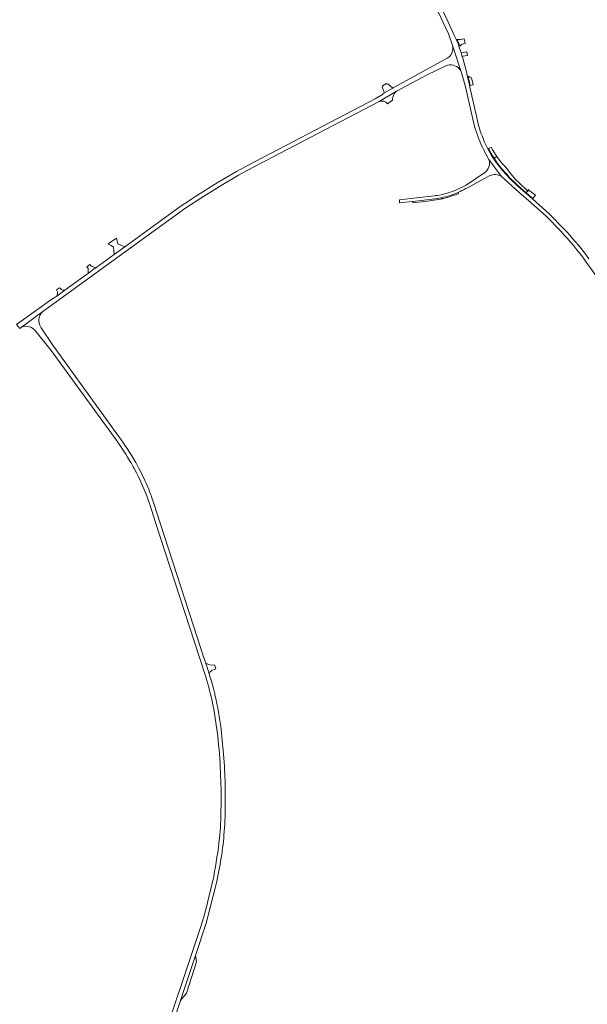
# Model space of a CAD drawing. Header units: metres. Extents: x 166325 to 190320, y 381923 to 404576.
# Tile 630 of 656: x 169828 to 170307, y 399046 to 399878. Entities that reach past the tile are written whole.
import ezdxf

# ---------------------------------------------------------------- set-up
doc = ezdxf.new("R2010")
doc.units = ezdxf.units.M
for name, color, linetype, lineweight in [('B-WE-VH-VERHARDING_ASFALT-GV', 8, 'Continuous', 18), ('B-WE-VH-VERHARDING_BETONSTRAATSTEEN-GV', 8, 'Continuous', 18), ('B-WE-VH-VERHARDING_FUNDERING_ZAND-GV', 8, 'Continuous', 18), ('B-WE-VH-VERHARDING_STRAATBAKSTEEN-GV', 8, 'Continuous', 18)]:
    doc.layers.add(name, color=color, linetype=linetype, lineweight=lineweight)

msp = doc.modelspace()

# ---------------------------------------------------------------- linework, layer by layer
at = {"layer": 'B-WE-VH-VERHARDING_ASFALT-GV', "flags": 128}
for points in [[(170215.633, 399788.659), (170208.033, 399822.327), (170207.995, 399822.494), (170206.078, 399830.986), (170205.432, 399833.85), (170202.002, 399846.573), (170201.898, 399846.88), (170200.922, 399849.756), (170199.232, 399854.735), (170198.242, 399857.652), (170196.357, 399861.95), (170195.032, 399864.971), (170188.992, 399877.891), (170186.195, 399883.776), (170184.796, 399886.72), (170177.986, 399901.049), (170177.617, 399901.825), (170171.63, 399914.423), (170171.371, 399914.968), (170166.162, 399925.93), (170165.932, 399926.413), (170152.712, 399954.231), (170149.146, 399960.975)], [(170215.633, 399788.659), (170208.033, 399822.327), (170207.995, 399822.494), (170206.078, 399830.986), (170205.432, 399833.85), (170202.002, 399846.573), (170201.898, 399846.88), (170200.922, 399849.756), (170199.232, 399854.735), (170198.242, 399857.652), (170196.357, 399861.95), (170195.032, 399864.971), (170188.992, 399877.891), (170186.195, 399883.776), (170184.796, 399886.72), (170177.986, 399901.049), (170177.617, 399901.825), (170171.63, 399914.423), (170171.371, 399914.968), (170166.162, 399925.93), (170165.932, 399926.413), (170152.712, 399954.231), (170149.146, 399960.975)], [(170149.71, 399952.988), (170167.209, 399915.877), (170167.358, 399915.562), (170167.594, 399915.033), (170177.092, 399894.192), (170190.132, 399865.901), (170193.728, 399856.037), (170201.311, 399833.001), (170204.612, 399821.111), (170212.281, 399787.709)], [(170149.71, 399952.988), (170167.209, 399915.877), (170167.358, 399915.562), (170167.594, 399915.033), (170177.092, 399894.192), (170190.132, 399865.901), (170193.728, 399856.037), (170201.311, 399833.001), (170204.612, 399821.111), (170212.281, 399787.709)], [(170201.311, 399833.001), (170193.728, 399856.037)], [(170201.311, 399833.001), (170193.728, 399856.037)], [(170189.057, 399845.413), (170143.572, 399820.322), (170143.059, 399820.034), (170136.163, 399816.165), (170135.352, 399815.71), (170134.341, 399814.631), (170128.362, 399811.04), (170027.39, 399758.352), (170011.011, 399749.602), (169999.658, 399742.92), (169994.837, 399740.009)], [(170189.057, 399845.413), (170143.572, 399820.322), (170143.059, 399820.034), (170136.163, 399816.165), (170135.352, 399815.71), (170134.341, 399814.631), (170128.362, 399811.04), (170027.39, 399758.352), (170011.011, 399749.602), (169999.658, 399742.92), (169994.837, 399740.009)], [(169965.252, 399716.711), (169965.774, 399717.051), (169980.901, 399726.902), (169996.761, 399736.802), (170012.791, 399746.35), (170029.241, 399755.09), (170131.77, 399808.64), (170146.211, 399817.471), (170172.061, 399831.401), (170188.073, 399838.815)], [(169965.252, 399716.711), (169965.774, 399717.051), (169980.901, 399726.902), (169996.761, 399736.802), (170012.791, 399746.35), (170029.241, 399755.09), (170131.77, 399808.64), (170146.211, 399817.471), (170172.061, 399831.401), (170188.073, 399838.815)], [(170146.211, 399817.471), (170131.77, 399808.64)], [(170146.211, 399817.471), (170131.77, 399808.64)], [(170138.556, 399806.852), (170142.852, 399809.811)], [(170138.556, 399806.852), (170142.852, 399809.811)], [(170219.802, 399768.181), (170224.41, 399759.699), (170234.771, 399745.562), (170234.796, 399745.539), (170249.492, 399732.041), (170260.151, 399723.02), (170272.961, 399711.511), (170285.304, 399698.916)], [(170219.802, 399768.181), (170224.41, 399759.699), (170234.771, 399745.562), (170234.796, 399745.539), (170249.492, 399732.041), (170260.151, 399723.02), (170272.961, 399711.511), (170285.304, 399698.916)], [(170290.09, 399698.488), (170287.604, 399701.048), (170275.19, 399713.831), (170261.131, 399726.36), (170251.261, 399734.957), (170248.173, 399737.655), (170241.943, 399743.686), (170236.112, 399750.105), (170230.706, 399756.886), (170226.547, 399763.161), (170223.493, 399768.761), (170222.942, 399769.771)], [(170290.09, 399698.488), (170287.604, 399701.048), (170275.19, 399713.831), (170261.131, 399726.36), (170251.261, 399734.957), (170248.173, 399737.655), (170241.943, 399743.686), (170236.112, 399750.105), (170230.706, 399756.886), (170226.547, 399763.161), (170223.493, 399768.761), (170222.942, 399769.771)], [(170234.771, 399745.562), (170224.41, 399759.699)], [(170234.771, 399745.562), (170224.41, 399759.699)], [(170204.409, 399734.795), (170206.34, 399735.852), (170223.142, 399745.055)], [(170204.409, 399734.795), (170206.34, 399735.852), (170223.142, 399745.055)], [(170220.791, 399748.601), (170205.066, 399738.098)], [(170220.791, 399748.601), (170205.066, 399738.098)], [(170223.142, 399745.055), (170225.226, 399746.196)], [(170223.142, 399745.055), (170225.226, 399746.196)], [(170178.362, 399728.962), (170158.319, 399726.616), (170148.701, 399725.491), (170148.872, 399722.981), (170159.596, 399724.221), (170160.08, 399724.277), (170178.797, 399726.441), (170181.064, 399726.802), (170181.428, 399726.871), (170183.319, 399727.23)], [(170178.362, 399728.962), (170158.319, 399726.616), (170148.701, 399725.491), (170148.872, 399722.981), (170159.596, 399724.221), (170160.08, 399724.277), (170178.797, 399726.441), (170181.064, 399726.802), (170181.428, 399726.871), (170183.319, 399727.23)], [(169966.18, 399721.7), (169963.11, 399719.622), (169916.796, 399685.995), (169907.666, 399679.367), (169892.21, 399668.144), (169890.098, 399666.611), (169885.742, 399663.449), (169884.353, 399662.44), (169866.054, 399649.154), (169859.368, 399644.299), (169858.42, 399643.611), (169854.971, 399641.66), (169825.23, 399620.317), (169827.947, 399616.96), (169827.972, 399616.978), (169847.446, 399631.193), (169847.449, 399631.195), (169847.451, 399631.197), (169965.252, 399716.711)], [(169966.18, 399721.7), (169963.11, 399719.622), (169916.796, 399685.995), (169907.666, 399679.367), (169892.21, 399668.144), (169890.098, 399666.611), (169885.742, 399663.449), (169884.353, 399662.44), (169866.054, 399649.154), (169859.368, 399644.299), (169858.42, 399643.611), (169854.971, 399641.66), (169825.23, 399620.317), (169827.947, 399616.96), (169827.972, 399616.978), (169847.446, 399631.193), (169847.449, 399631.195), (169847.451, 399631.197), (169965.252, 399716.711)], [(170306.062, 399673.801), (170314.15, 399662.571), (170340.374, 399624.465), (170344.645, 399618.259)], [(169847.446, 399631.193), (169827.972, 399616.978)], [(169847.446, 399631.193), (169827.972, 399616.978)], [(169913.715, 399522.663), (169910.074, 399527.708), (169856.551, 399601.87), (169846.172, 399617.38), (169845.699, 399618.086)], [(169913.715, 399522.663), (169910.074, 399527.708), (169856.551, 399601.87), (169846.172, 399617.38), (169845.699, 399618.086)], [(169840.653, 399615.324), (169854.661, 399598.33), (169907.135, 399525.738), (169910.752, 399520.735)], [(169840.653, 399615.324), (169854.661, 399598.33), (169907.135, 399525.738), (169910.752, 399520.735)], [(169923.821, 399500.017), (169924.634, 399498.564)], [(169923.821, 399500.017), (169924.634, 399498.564)], [(169938.098, 399467.161), (169942.727, 399452.887), (169983.953, 399325.77), (169985.093, 399322.256)], [(169938.098, 399467.161), (169942.727, 399452.887), (169983.953, 399325.77), (169985.093, 399322.256)], [(169987.974, 399324.939), (169985.07, 399333.863), (169982.766, 399340.957), (169981.316, 399345.423), (169943.509, 399461.841), (169941.531, 399467.93), (169939.652, 399473.713)], [(169987.974, 399324.939), (169985.07, 399333.863), (169982.766, 399340.957), (169981.316, 399345.423), (169943.509, 399461.841), (169941.531, 399467.93), (169939.652, 399473.713)], [(169999.984, 399259.685), (169999.082, 399268.838), (169998.845, 399271.248)], [(169999.984, 399259.685), (169999.082, 399268.838), (169998.845, 399271.248)], [(170000.025, 399183.337), (170000.281, 399185.789)], [(170000.025, 399183.337), (170000.281, 399185.789)], [(169976.573, 399086.791), (169985.542, 399114.071), (169994.312, 399148.109), (169996.741, 399161.051)], [(169976.573, 399086.791), (169985.542, 399114.071), (169994.312, 399148.109), (169996.741, 399161.051)], [(169991.821, 399153.66), (169984.331, 399122.369), (169980.962, 399111.17), (169943.875, 399000), (169938.143, 398982.817), (169937.777, 398981.72), (169936.093, 398976.674), (169933.867, 398970.002), (169923.51, 398938.953), (169923.124, 398937.797), (169920.202, 398929.04), (169919.048, 398925.58), (169918.189, 398923.006), (169925.555, 398920.536)], [(169991.821, 399153.66), (169984.331, 399122.369), (169980.962, 399111.17), (169943.875, 399000), (169938.143, 398982.817), (169937.777, 398981.72), (169936.093, 398976.674), (169933.867, 398970.002), (169923.51, 398938.953), (169923.124, 398937.797), (169920.202, 398929.04), (169919.048, 398925.58), (169918.189, 398923.006), (169925.555, 398920.536)], [(169925.422, 398922.428), (169925.811, 398928.46), (169928.032, 398936.21), (169927.981, 398940.84), (169932.561, 398954.95), (169947.624, 399000), (169963.882, 399048.621), (169976.573, 399086.791)], [(169925.422, 398922.428), (169925.811, 398928.46), (169928.032, 398936.21), (169927.981, 398940.84), (169932.561, 398954.95), (169947.624, 399000), (169963.882, 399048.621), (169976.573, 399086.791)]]:
    msp.add_lwpolyline(points, dxfattribs=at)
at = {"layer": 'B-WE-VH-VERHARDING_ASFALT-GV'}
for points in [[(170193.728, 399856.037, -0.327144), (170189.057, 399845.413)], [(170193.728, 399856.037, -0.327144), (170189.057, 399845.413)], [(170188.073, 399838.815, -0.3334814), (170199.495, 399836.223)], [(170188.073, 399838.815, -0.3334814), (170199.495, 399836.223)], [(170199.495, 399836.223, -0.0956464), (170201.311, 399833.001)], [(170143.262, 399812.491, -0.1633029), (170146.211, 399817.471)], [(170143.262, 399812.491, -0.1633029), (170146.211, 399817.471)], [(170131.77, 399808.64, -0.3590841), (170138.556, 399806.852)], [(170131.77, 399808.64, -0.3590841), (170138.556, 399806.852)], [(170142.852, 399809.811, -0.0277102), (170143.262, 399812.491)], [(170142.852, 399809.811, -0.0277102), (170143.262, 399812.491)], [(170212.281, 399787.709, 0.0417369), (170219.802, 399768.181)], [(170212.281, 399787.709, 0.0417369), (170219.802, 399768.181)], [(170222.942, 399769.771, -0.0513208), (170215.633, 399788.659)], [(170222.942, 399769.771, -0.0513208), (170215.633, 399788.659)], [(170224.41, 399759.699, -0.3225146), (170220.791, 399748.601)], [(170224.41, 399759.699, -0.3225146), (170220.791, 399748.601)], [(170225.226, 399746.196, -0.2328938), (170234.771, 399745.562)], [(170225.226, 399746.196, -0.2328938), (170234.771, 399745.562)], [(169994.837, 399740.009, 0.0120481), (169966.18, 399721.7)], [(169994.837, 399740.009, 0.0120481), (169966.18, 399721.7)], [(170205.066, 399738.098, -0.0886176), (170180.833, 399729.343)], [(170205.066, 399738.098, -0.0886176), (170180.833, 399729.343)], [(170198.721, 399732.068, 0.020211), (170204.409, 399734.795)], [(170198.721, 399732.068, 0.020211), (170204.409, 399734.795)], [(170180.833, 399729.343, -0.0084841), (170178.362, 399728.962)], [(170180.833, 399729.343, -0.0084841), (170178.362, 399728.962)], [(170183.319, 399727.23, 0.0038321), (170184.069, 399727.387)], [(170183.319, 399727.23, 0.0038321), (170184.069, 399727.387)], [(170184.069, 399727.387, 0.0491236), (170198.721, 399732.068)], [(170184.069, 399727.387, 0.0491236), (170198.721, 399732.068)], [(170285.304, 399698.916, -0.0240451), (170306.062, 399673.801)], [(170308.872, 399675.632, 0.0370086), (170290.09, 399698.488)], [(169845.699, 399618.086, -0.3546461), (169847.446, 399631.193)], [(169845.699, 399618.086, -0.3546461), (169847.446, 399631.193)], [(169827.972, 399616.978, -0.3913133), (169840.653, 399615.324)], [(169827.972, 399616.978, -0.3913133), (169840.653, 399615.324)], [(169910.752, 399520.735, -0.025194), (169923.821, 399500.017)], [(169910.752, 399520.735, -0.025194), (169923.821, 399500.017)], [(169927.546, 399500.621, 0.0261401), (169913.715, 399522.663)], [(169927.546, 399500.621, 0.0261401), (169913.715, 399522.663)], [(169935.663, 399483.996, 0.0194119), (169927.546, 399500.621)], [(169935.663, 399483.996, 0.0194119), (169927.546, 399500.621)], [(169924.634, 399498.564, -0.0452106), (169938.098, 399467.161)], [(169924.634, 399498.564, -0.0452106), (169938.098, 399467.161)], [(169939.652, 399473.713, 0.0181255), (169935.663, 399483.996)], [(169939.652, 399473.713, 0.0181255), (169935.663, 399483.996)], [(169994.561, 399299.614, 0.028632), (169987.974, 399324.939)], [(169994.561, 399299.614, 0.028632), (169987.974, 399324.939)], [(169985.093, 399322.256, -0.0267759), (169991.141, 399298.754)], [(169985.093, 399322.256, -0.0267759), (169991.141, 399298.754)], [(169991.141, 399298.754, -0.0257038), (169995.632, 399268.444)], [(169991.141, 399298.754, -0.0257038), (169995.632, 399268.444)], [(169998.845, 399271.248, 0.0237985), (169994.561, 399299.614)], [(169998.845, 399271.248, 0.0237985), (169994.561, 399299.614)], [(169995.632, 399268.444, -0.0196292), (169997.732, 399238.384)], [(169995.632, 399268.444, -0.0196292), (169997.732, 399238.384)], [(170001.582, 399209.774, 0.0250039), (169999.984, 399259.685)], [(170001.582, 399209.774, 0.0250039), (169999.984, 399259.685)], [(169997.732, 399238.384, -0.0158779), (169998.009, 399209.854)], [(169997.732, 399238.384, -0.0158779), (169998.009, 399209.854)], [(169998.009, 399209.854, -0.0183435), (169996.801, 399186.083)], [(169998.009, 399209.854, -0.0183435), (169996.801, 399186.083)], [(170000.281, 399185.789, 0.0195529), (170001.582, 399209.774)], [(170000.281, 399185.789, 0.0195529), (170001.582, 399209.774)], [(169996.801, 399186.083, -0.0183192), (169991.821, 399153.66)], [(169996.801, 399186.083, -0.0183192), (169991.821, 399153.66)], [(169996.741, 399161.051, 0.0188466), (170000.025, 399183.337)], [(169996.741, 399161.051, 0.0188466), (170000.025, 399183.337)]]:
    msp.add_lwpolyline(points, format="xyb", dxfattribs=at)
at = {"layer": 'B-WE-VH-VERHARDING_ASFALT-GV', "flags": 128}
for points in [[(170227.088, 399768.525), (170226.189, 399770.035), (170224, 399769.019), (170223.956, 399768.996), (170226.99, 399763.441), (170228.695, 399760.866), (170231.057, 399762.289), (170230.561, 399762.972)], [(170227.088, 399768.525), (170226.189, 399770.035), (170224, 399769.019), (170223.956, 399768.996), (170226.99, 399763.441), (170228.695, 399760.866), (170231.057, 399762.289), (170230.561, 399762.972)], [(169976.573, 399086.791), (169963.882, 399048.621), (169968.731, 399054.881), (169977.332, 399081.5)], [(169976.573, 399086.791), (169963.882, 399048.621), (169968.731, 399054.881), (169977.332, 399081.5)]]:
    msp.add_lwpolyline(points, close=True, dxfattribs=at)
at = {"layer": 'B-WE-VH-VERHARDING_BETONSTRAATSTEEN-GV', "flags": 128}
for points in [[(170258.139, 399733.858), (170257.02, 399732.529), (170255.485, 399731.914), (170258.362, 399729.382), (170261.482, 399726.861), (170263.745, 399729.652), (170262.537, 399730.45)], [(170258.139, 399733.858), (170257.02, 399732.529), (170255.485, 399731.914), (170258.362, 399729.382), (170261.482, 399726.861), (170263.745, 399729.652), (170262.537, 399730.45)], [(169910.943, 399688.322), (169909.845, 399693.219), (169902.798, 399688.336), (169905.309, 399686.916), (169907.075, 399685.53), (169907.666, 399679.367), (169916.796, 399685.995)], [(169910.943, 399688.322), (169909.845, 399693.219), (169902.798, 399688.336), (169905.309, 399686.916), (169907.075, 399685.53), (169907.666, 399679.367), (169916.796, 399685.995)], [(169892.21, 399668.144), (169888.201, 399669.408), (169887.159, 399670.859), (169884.639, 399669.057), (169885.451, 399668.004), (169885.73, 399667.641), (169885.742, 399663.449), (169890.098, 399666.611)], [(169892.21, 399668.144), (169888.201, 399669.408), (169887.159, 399670.859), (169884.639, 399669.057), (169885.451, 399668.004), (169885.73, 399667.641), (169885.742, 399663.449), (169890.098, 399666.611)], [(169866.054, 399649.154), (169864.659, 399649.342), (169863.872, 399649.535), (169863.212, 399649.879), (169862.385, 399650.531), (169861.659, 399651.259), (169859.07, 399649.489), (169859.392, 399648.981), (169859.754, 399647.98), (169859.869, 399646.117), (169859.368, 399644.299)], [(169866.054, 399649.154), (169864.659, 399649.342), (169863.872, 399649.535), (169863.212, 399649.879), (169862.385, 399650.531), (169861.659, 399651.259), (169859.07, 399649.489), (169859.392, 399648.981), (169859.754, 399647.98), (169859.869, 399646.117), (169859.368, 399644.299)]]:
    msp.add_lwpolyline(points, close=True, dxfattribs=at)
at = {"layer": 'B-WE-VH-VERHARDING_BETONSTRAATSTEEN-GV'}
msp.add_lwpolyline([(170198.721, 399732.068, -0.0491236), (170184.069, 399727.387)], format="xyb", dxfattribs=at)
at = {"layer": 'B-WE-VH-VERHARDING_BETONSTRAATSTEEN-GV', "flags": 128}
for points in [[(170184.069, 399727.387), (170185.432, 399726.554), (170198.555, 399730.623)], [(170184.069, 399727.387), (170185.432, 399726.554), (170198.555, 399730.623)], [(170198.555, 399730.623), (170198.721, 399732.068)], [(170198.555, 399730.623), (170198.721, 399732.068)]]:
    msp.add_lwpolyline(points, dxfattribs=at)
at = {"layer": 'B-WE-VH-VERHARDING_FUNDERING_ZAND-GV', "flags": 128}
for points in [[(170240.945, 399750.255), (170240.234, 399750.99), (170237.895, 399753.964), (170234.878, 399757.026), (170231.057, 399762.289), (170228.695, 399760.866), (170231.124, 399757.198)], [(170240.945, 399750.255), (170240.234, 399750.99), (170237.895, 399753.964), (170234.878, 399757.026), (170231.057, 399762.289), (170228.695, 399760.866), (170231.124, 399757.198)], [(170248.521, 399738.044), (170251.602, 399735.332), (170255.485, 399731.914), (170257.02, 399732.529), (170258.139, 399733.858), (170257.672, 399734.236), (170257.071, 399733.199), (170249.584, 399740.256), (170248.745, 399741.046), (170247.144, 399742.555), (170244.398, 399745.836), (170240.945, 399750.255)], [(170248.521, 399738.044), (170251.602, 399735.332), (170255.485, 399731.914), (170257.02, 399732.529), (170258.139, 399733.858), (170257.672, 399734.236), (170257.071, 399733.199), (170249.584, 399740.256), (170248.745, 399741.046), (170247.144, 399742.555), (170244.398, 399745.836), (170240.945, 399750.255)], [(170183.319, 399727.23), (170181.428, 399726.871), (170181.064, 399726.802), (170178.797, 399726.441), (170160.08, 399724.277), (170160.217, 399723.118), (170170.619, 399724.289), (170172.501, 399724.456), (170177.954, 399725.283)], [(170183.319, 399727.23), (170181.428, 399726.871), (170181.064, 399726.802), (170178.797, 399726.441), (170160.08, 399724.277), (170160.217, 399723.118), (170170.619, 399724.289), (170172.501, 399724.456), (170177.954, 399725.283)], [(170177.954, 399725.283), (170181.635, 399725.909), (170185.432, 399726.554), (170184.069, 399727.387)], [(170177.954, 399725.283), (170181.635, 399725.909), (170185.432, 399726.554), (170184.069, 399727.387)]]:
    msp.add_lwpolyline(points, dxfattribs=at)
at = {"layer": 'B-WE-VH-VERHARDING_FUNDERING_ZAND-GV'}
for points in [[(170231.124, 399757.198, 0.0482218), (170248.521, 399738.044)], [(170184.069, 399727.387, -0.0038321), (170183.319, 399727.23)]]:
    msp.add_lwpolyline(points, format="xyb", dxfattribs=at)
at = {"layer": 'B-WE-VH-VERHARDING_FUNDERING_ZAND-GV', "flags": 128}
msp.add_lwpolyline([(169992.521, 399332.363), (169990.099, 399332.203), (169987.455, 399332.686), (169985.07, 399333.863), (169987.974, 399324.939), (169988.959, 399326.545), (169990.449, 399327.853), (169992.604, 399328.636), (169993.54, 399328.977)], close=True, dxfattribs=at)
msp.add_lwpolyline([(169992.521, 399332.363), (169990.099, 399332.203), (169987.455, 399332.686), (169985.07, 399333.863), (169987.974, 399324.939), (169988.959, 399326.545), (169990.449, 399327.853), (169992.604, 399328.636), (169993.54, 399328.977)], close=True, dxfattribs=at)
at = {"layer": 'B-WE-VH-VERHARDING_STRAATBAKSTEEN-GV', "flags": 128}
for points in [[(170203.402, 399861.735), (170201.774, 399861.576), (170201.434, 399861.493), (170199.988, 399861.14), (170198.52, 399861.1), (170197.409, 399861.298), (170199.799, 399855.464), (170200.107, 399855.861), (170200.901, 399856.576), (170201.893, 399857.131), (170202.608, 399857.488), (170204.156, 399857.925)], [(170205.618, 399850.531), (170205.605, 399850.606), (170200.922, 399849.756), (170201.898, 399846.88), (170202.274, 399846.948), (170206.141, 399847.65), (170206.126, 399847.737)], [(170205.618, 399850.531), (170205.605, 399850.606), (170200.922, 399849.756), (170201.898, 399846.88), (170202.274, 399846.948), (170206.141, 399847.65), (170206.126, 399847.737)], [(170209.571, 399828.759), (170208.137, 399829.299), (170206.807, 399830.126), (170208.548, 399822.417), (170210.983, 399822.842)], [(170209.571, 399828.759), (170208.137, 399829.299), (170206.807, 399830.126), (170208.548, 399822.417), (170210.983, 399822.842)], [(170139.059, 399823.827), (170138.199, 399823.33), (170137.836, 399823.959), (170134.357, 399821.923), (170134.729, 399821.321), (170134.094, 399820.845), (170136.163, 399816.165), (170143.059, 399820.034)], [(170139.059, 399823.827), (170138.199, 399823.33), (170137.836, 399823.959), (170134.357, 399821.923), (170134.729, 399821.321), (170134.094, 399820.845), (170136.163, 399816.165), (170143.059, 399820.034)]]:
    msp.add_lwpolyline(points, close=True, dxfattribs=at)

doc.saveas('drawing.dxf')
